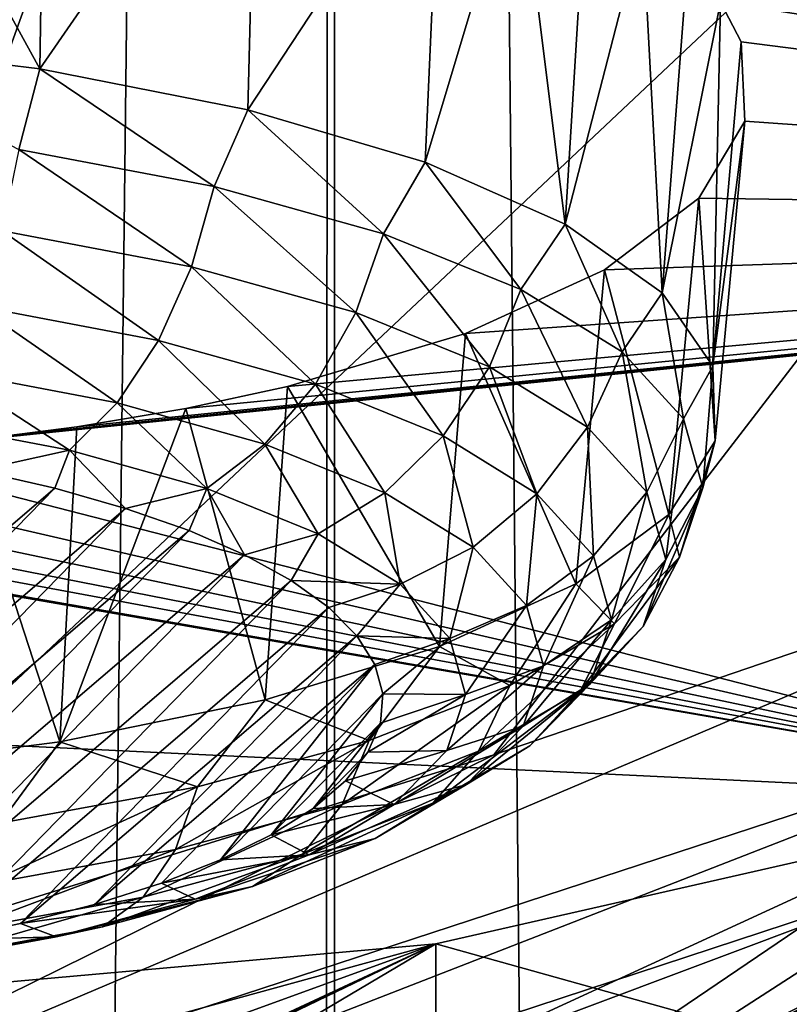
# Model space of a CAD drawing. Header units: millimetres. Extents: x -24 to 24, y 0 to 188.
# Tile 267 of 460: x 16.058 to 16.74, y 131.348 to 132.22. Entities that reach past the tile are written whole.
import ezdxf

# ---------------------------------------------------------------- set-up
doc = ezdxf.new("R2010")
doc.units = ezdxf.units.MM
doc.header["$LTSCALE"] = 58.620611
for name, color, linetype in [('194', 7, 'CONTINUOUS'), ('197', 7, 'CONTINUOUS'), ('214', 7, 'CONTINUOUS'), ('215', 7, 'CONTINUOUS'), ('216', 7, 'CONTINUOUS'), ('228', 7, 'CONTINUOUS'), ('239', 7, 'CONTINUOUS'), ('240', 7, 'CONTINUOUS'), ('245', 7, 'CONTINUOUS'), ('279', 7, 'CONTINUOUS'), ('31', 7, 'CONTINUOUS'), ('310', 7, 'CONTINUOUS'), ('311', 7, 'CONTINUOUS'), ('312', 7, 'CONTINUOUS'), ('348', 7, 'CONTINUOUS')]:
    doc.layers.add(name, color=color, linetype=linetype)

msp = doc.modelspace()

# ---------------------------------------------------------------- linework, layer by layer
at = {"layer": '194', "color": 7, "linetype": 'CONTINUOUS'}
for points in [[(16.25987, 132.78091, 216.97238), (17.77149, 133.25089, 218.46299), (15.7417, 131.34041, 218.72869), (16.25987, 132.78091, 216.97238)], [(15.7417, 131.34041, 218.72869), (17.77149, 133.25089, 218.46299), (16.47808, 131.56883, 219.45316), (15.7417, 131.34041, 218.72869)], [(16.47808, 131.56883, 219.45316), (17.77149, 133.25089, 218.46299), (17.17784, 131.80744, 220.20992), (16.47808, 131.56883, 219.45316)], [(14.61135, 132.35456, 215.62019), (16.25987, 132.78091, 216.97238), (14.16572, 130.91611, 217.38298), (14.61135, 132.35456, 215.62019)], [(14.16572, 130.91611, 217.38298), (16.25987, 132.78091, 216.97238), (14.97034, 131.12267, 218.03812), (14.16572, 130.91611, 217.38298)], [(14.97034, 131.12267, 218.03812), (16.25987, 132.78091, 216.97238), (15.7417, 131.34041, 218.72869), (14.97034, 131.12267, 218.03812)]]:
    msp.add_3dface(points, dxfattribs=at)
at = {"layer": '197', "color": 7, "linetype": 'CONTINUOUS'}
for points in [[(16.47808, 131.56883, 219.45316), (17.17784, 131.80744, 220.20992), (15.63813, 131.1543, 218.99411), (16.47808, 131.56883, 219.45316)], [(17.17784, 131.80744, 220.20992), (17.05851, 131.61898, 220.46789), (15.63813, 131.1543, 218.99411), (17.17784, 131.80744, 220.20992)], [(15.63813, 131.1543, 218.99411), (17.05851, 131.61898, 220.46789), (15.49394, 131.01029, 219.26314), (15.63813, 131.1543, 218.99411)], [(15.49394, 131.01029, 219.26314), (17.05851, 131.61898, 220.46789), (16.89367, 131.47017, 220.72169), (15.49394, 131.01029, 219.26314)], [(15.7417, 131.34041, 218.72869), (16.47808, 131.56883, 219.45316), (15.63813, 131.1543, 218.99411), (15.7417, 131.34041, 218.72869)]]:
    msp.add_3dface(points, dxfattribs=at)
at = {"layer": '214', "color": 7, "linetype": 'CONTINUOUS'}
for points in [[(17.62392, 131.65326, 226.25613), (17.15324, 131.51993, 225.83111), (16.6995, 131.15392, 224.67242), (17.62392, 131.65326, 226.25613)], [(17.15324, 131.51993, 225.83111), (16.17192, 131.02762, 224.2697), (16.6995, 131.15392, 224.67242), (17.15324, 131.51993, 225.83111)]]:
    msp.add_3dface(points, dxfattribs=at)
at = {"layer": '215', "color": 7, "linetype": 'CONTINUOUS'}
msp.add_3dface([(17.62392, 131.65326, 226.25613), (16.6995, 131.15392, 224.67242), (16.86096, 131.1965, 224.7697), (17.62392, 131.65326, 226.25613)], dxfattribs=at)
at = {"layer": '216', "color": 7, "linetype": 'CONTINUOUS'}
for points in [[(18.14307, 131.96766, 222.29954), (19.23101, 132.49834, 223.98265), (16.49409, 131.01294, 224.07643), (18.14307, 131.96766, 222.29954)], [(19.23101, 132.49834, 223.98265), (17.00234, 131.25458, 224.84281), (16.49409, 131.01294, 224.07643), (19.23101, 132.49834, 223.98265)], [(18.14307, 131.96766, 222.29954), (16.49409, 131.01294, 224.07643), (15.94819, 130.77903, 223.33456), (18.14307, 131.96766, 222.29954)], [(18.14307, 131.96766, 222.29954), (15.94819, 130.77903, 223.33456), (16.88059, 131.27473, 222.60117), (18.14307, 131.96766, 222.29954)], [(16.89367, 131.47017, 220.72169), (18.14307, 131.96766, 222.29954), (16.4269, 131.16923, 221.27957), (16.89367, 131.47017, 220.72169)], [(16.4269, 131.16923, 221.27957), (18.14307, 131.96766, 222.29954), (16.88059, 131.27473, 222.60117), (16.4269, 131.16923, 221.27957)], [(15.49394, 131.01029, 219.26314), (16.89367, 131.47017, 220.72169), (15.97642, 131.12612, 219.94789), (15.49394, 131.01029, 219.26314)], [(15.97642, 131.12612, 219.94789), (16.89367, 131.47017, 220.72169), (16.4269, 131.16923, 221.27957), (15.97642, 131.12612, 219.94789)]]:
    msp.add_3dface(points, dxfattribs=at)
at = {"layer": '228', "color": 7, "linetype": 'CONTINUOUS'}
for points in [[(16.17206, 131.05259, 224.26205), (17.15324, 131.51993, 225.83111), (17.15334, 131.54489, 225.82343), (16.17206, 131.05259, 224.26205)], [(16.17192, 131.02762, 224.2697), (17.15324, 131.51993, 225.83111), (16.17206, 131.05259, 224.26205), (16.17192, 131.02762, 224.2697)]]:
    msp.add_3dface(points, dxfattribs=at)
at = {"layer": '239', "color": 7, "linetype": 'CONTINUOUS'}
for points in [[(16.88059, 131.50463, 222.52869), (15.81484, 130.78296, 222.27389), (15.62601, 130.92708, 222.14299), (16.88059, 131.50463, 222.52869)], [(16.88059, 131.27473, 222.60117), (15.81484, 130.78296, 222.27389), (16.88059, 131.50463, 222.52869), (16.88059, 131.27473, 222.60117)]]:
    msp.add_3dface(points, dxfattribs=at)
at = {"layer": '240', "color": 7, "linetype": 'CONTINUOUS'}
for points in [[(16.88059, 131.27473, 222.60117), (16.88059, 131.50463, 222.52869), (16.4267, 131.40152, 221.20575), (16.88059, 131.27473, 222.60117)], [(15.97642, 131.36143, 219.87369), (16.4269, 131.16923, 221.27957), (16.4267, 131.40152, 221.20575), (15.97642, 131.36143, 219.87369)], [(16.4269, 131.16923, 221.27957), (16.88059, 131.27473, 222.60117), (16.4267, 131.40152, 221.20575), (16.4269, 131.16923, 221.27957)], [(15.97642, 131.12612, 219.94789), (16.4269, 131.16923, 221.27957), (15.97642, 131.36143, 219.87369), (15.97642, 131.12612, 219.94789)]]:
    msp.add_3dface(points, dxfattribs=at)
at = {"layer": '245', "color": 7, "linetype": 'CONTINUOUS'}
for points in [[(16.88059, 131.50463, 222.52869), (15.62601, 130.92708, 222.14299), (16.4267, 131.40152, 221.20575), (16.88059, 131.50463, 222.52869)], [(14.37476, 130.41376, 221.73855), (14.59487, 130.53052, 221.48651), (16.4267, 131.40152, 221.20575), (14.37476, 130.41376, 221.73855)], [(15.62601, 130.92708, 222.14299), (14.37476, 130.41376, 221.73855), (16.4267, 131.40152, 221.20575), (15.62601, 130.92708, 222.14299)], [(14.59487, 130.53052, 221.48651), (14.81357, 130.65064, 221.23481), (16.4267, 131.40152, 221.20575), (14.59487, 130.53052, 221.48651)], [(16.4267, 131.40152, 221.20575), (14.81357, 130.65064, 221.23481), (15.53761, 131.07851, 220.39196), (16.4267, 131.40152, 221.20575)], [(16.4267, 131.40152, 221.20575), (15.53761, 131.07851, 220.39196), (15.75785, 131.21821, 220.13257), (16.4267, 131.40152, 221.20575)], [(15.97642, 131.36143, 219.87369), (16.4267, 131.40152, 221.20575), (15.75785, 131.21821, 220.13257), (15.97642, 131.36143, 219.87369)]]:
    msp.add_3dface(points, dxfattribs=at)
at = {"layer": '279', "color": 7, "linetype": 'CONTINUOUS'}
for points in [[(17.92328, 132.04397, 227.49545), (18.56465, 132.583, 229.20502), (16.67907, 132.23577, 228.02648), (17.92328, 132.04397, 227.49545)], [(16.69741, 132.20055, 227.92031), (17.92328, 132.04397, 227.49545), (16.67907, 132.23577, 228.02648), (16.69741, 132.20055, 227.92031)], [(16.7008, 132.13016, 227.70518), (17.92328, 132.04397, 227.49545), (16.69741, 132.20055, 227.92031), (16.7008, 132.13016, 227.70518)], [(16.65988, 132.06197, 227.49329), (17.92328, 132.04397, 227.49545), (16.7008, 132.13016, 227.70518), (16.65988, 132.06197, 227.49329)], [(16.57625, 131.99848, 227.29281), (17.92328, 132.04397, 227.49545), (16.65988, 132.06197, 227.49329), (16.57625, 131.99848, 227.29281)], [(17.10929, 131.52644, 225.85405), (17.92328, 132.04397, 227.49545), (15.9005, 131.83671, 226.74662), (17.10929, 131.52644, 225.85405)], [(15.9005, 131.83671, 226.74662), (17.92328, 132.04397, 227.49545), (16.00678, 131.84639, 226.78503), (15.9005, 131.83671, 226.74662)], [(16.00678, 131.84639, 226.78503), (17.92328, 132.04397, 227.49545), (16.10864, 131.85947, 226.83309), (16.00678, 131.84639, 226.78503)], [(16.10864, 131.85947, 226.83309), (17.92328, 132.04397, 227.49545), (16.20509, 131.87578, 226.89035), (16.10864, 131.85947, 226.83309)], [(16.20509, 131.87578, 226.89035), (17.92328, 132.04397, 227.49545), (16.29523, 131.89514, 226.95627), (16.20509, 131.87578, 226.89035)], [(16.29523, 131.89514, 226.95627), (17.92328, 132.04397, 227.49545), (16.45313, 131.94213, 227.1115), (16.29523, 131.89514, 226.95627)], [(16.45313, 131.94213, 227.1115), (17.92328, 132.04397, 227.49545), (16.57625, 131.99848, 227.29281), (16.45313, 131.94213, 227.1115)], [(13.85334, 131.68274, 226.05645), (17.10929, 131.52644, 225.85405), (15.02479, 131.88771, 226.8074), (13.85334, 131.68274, 226.05645)], [(15.02479, 131.88771, 226.8074), (17.10929, 131.52644, 225.85405), (15.23027, 131.85429, 226.73239), (15.02479, 131.88771, 226.8074)], [(15.23027, 131.85429, 226.73239), (17.10929, 131.52644, 225.85405), (15.45216, 131.83388, 226.69547), (15.23027, 131.85429, 226.73239)], [(15.79085, 131.83054, 226.71825), (17.10929, 131.52644, 225.85405), (15.9005, 131.83671, 226.74662), (15.79085, 131.83054, 226.71825)], [(15.45216, 131.83388, 226.69547), (17.10929, 131.52644, 225.85405), (15.5656, 131.82909, 226.69255), (15.45216, 131.83388, 226.69547)], [(15.5656, 131.82909, 226.69255), (17.10929, 131.52644, 225.85405), (15.67886, 131.82798, 226.70017), (15.5656, 131.82909, 226.69255)], [(15.67886, 131.82798, 226.70017), (17.10929, 131.52644, 225.85405), (15.79085, 131.83054, 226.71825), (15.67886, 131.82798, 226.70017)], [(16.13055, 131.03541, 224.29669), (13.85334, 131.68274, 226.05645), (13.35176, 131.3014, 224.89701), (16.13055, 131.03541, 224.29669)], [(17.10929, 131.52644, 225.85405), (13.85334, 131.68274, 226.05645), (16.13055, 131.03541, 224.29669), (17.10929, 131.52644, 225.85405)]]:
    msp.add_3dface(points, dxfattribs=at)
at = {"layer": '31', "color": 7, "linetype": 'CONTINUOUS'}
for points in [[(15.86245, 123.33355, 18.34245), (16.32657, 123.17804, 17.93058), (14.61389, 148, 19.35192), (15.86245, 123.33355, 18.34245)], [(14.61389, 148, 19.35192), (16.32657, 123.17804, 17.93058), (16.33712, 148, 17.92097), (14.61389, 148, 19.35192)], [(16.33712, 0.5, -17.92097), (14.61389, 0.5, -19.35192), (16.33712, 148, -17.92097), (16.33712, 0.5, -17.92097)], [(16.33712, 148, -17.92097), (14.61389, 0.5, -19.35192), (14.61389, 148, -19.35192), (16.33712, 148, -17.92097)], [(16.32657, 123.17804, 17.93058), (16.5818, 123.08029, 17.69481), (16.33712, 148, 17.92097), (16.32657, 123.17804, 17.93058)], [(17.73187, 122.485, 16.54217), (17.87573, 122.38839, 16.38661), (16.33712, 148, 17.92097), (17.73187, 122.485, 16.54217)], [(16.33712, 148, 17.92097), (17.87573, 122.38839, 16.38661), (17.92097, 148, 16.33712), (16.33712, 148, 17.92097)], [(17.16771, 122.81309, 17.12694), (17.18595, 122.80367, 17.10864), (16.33712, 148, 17.92097), (17.16771, 122.81309, 17.12694)], [(16.5818, 123.08029, 17.69481), (17.16771, 122.81309, 17.12694), (16.33712, 148, 17.92097), (16.5818, 123.08029, 17.69481)], [(17.18595, 122.80367, 17.10864), (17.73187, 122.485, 16.54217), (16.33712, 148, 17.92097), (17.18595, 122.80367, 17.10864)], [(17.92097, 0.5, -16.33712), (16.33712, 0.5, -17.92097), (17.92097, 148, -16.33712), (17.92097, 0.5, -16.33712)], [(17.92097, 148, -16.33712), (16.33712, 0.5, -17.92097), (16.33712, 148, -17.92097), (17.92097, 148, -16.33712)]]:
    msp.add_3dface(points, dxfattribs=at)
at = {"layer": '310', "color": 7, "linetype": 'CONTINUOUS'}
for points in [[(16.0759, 132.17659, 228.83438), (15.87994, 132.53316, 228.83829), (15.87159, 132.2014, 228.91306), (16.0759, 132.17659, 228.83438)], [(16.08078, 132.49964, 228.76389), (15.87994, 132.53316, 228.83829), (16.0759, 132.17659, 228.83438), (16.08078, 132.49964, 228.76389)], [(16.26812, 132.45475, 228.651), (16.08078, 132.49964, 228.76389), (16.0759, 132.17659, 228.83438), (16.26812, 132.45475, 228.651)], [(16.26018, 132.14027, 228.7192), (16.26812, 132.45475, 228.651), (16.0759, 132.17659, 228.83438), (16.26018, 132.14027, 228.7192)], [(16.43098, 132.39996, 228.50298), (16.26812, 132.45475, 228.651), (16.26018, 132.14027, 228.7192), (16.43098, 132.39996, 228.50298)], [(16.41737, 132.09384, 228.57194), (16.43098, 132.39996, 228.50298), (16.26018, 132.14027, 228.7192), (16.41737, 132.09384, 228.57194)], [(16.50002, 132.36969, 228.41812), (16.43098, 132.39996, 228.50298), (16.41737, 132.09384, 228.57194), (16.50002, 132.36969, 228.41812)], [(16.54141, 132.03908, 228.39827), (16.50002, 132.36969, 228.41812), (16.41737, 132.09384, 228.57194), (16.54141, 132.03908, 228.39827)], [(16.55988, 132.33785, 228.32713), (16.50002, 132.36969, 228.41812), (16.54141, 132.03908, 228.39827), (16.55988, 132.33785, 228.32713)], [(16.60998, 132.30473, 228.2309), (16.55988, 132.33785, 228.32713), (16.54141, 132.03908, 228.39827), (16.60998, 132.30473, 228.2309)], [(16.62754, 131.9781, 228.20485), (16.60998, 132.30473, 228.2309), (16.54141, 132.03908, 228.39827), (16.62754, 131.9781, 228.20485)], [(16.64984, 132.2706, 228.13034), (16.60998, 132.30473, 228.2309), (16.62754, 131.9781, 228.20485), (16.64984, 132.2706, 228.13034)], [(16.67907, 132.23577, 228.02648), (16.64984, 132.2706, 228.13034), (16.62754, 131.9781, 228.20485), (16.67907, 132.23577, 228.02648)], [(16.67245, 131.91324, 227.99913), (16.67907, 132.23577, 228.02648), (16.62754, 131.9781, 228.20485), (16.67245, 131.91324, 227.99913)], [(16.69741, 132.20055, 227.92031), (16.67907, 132.23577, 228.02648), (16.67245, 131.91324, 227.99913), (16.69741, 132.20055, 227.92031)], [(16.7008, 132.13016, 227.70518), (16.69741, 132.20055, 227.92031), (16.67245, 131.91324, 227.99913), (16.7008, 132.13016, 227.70518)], [(16.65988, 132.06197, 227.49329), (16.7008, 132.13016, 227.70518), (16.67442, 131.84698, 227.789), (16.65988, 132.06197, 227.49329)], [(16.67442, 131.84698, 227.789), (16.7008, 132.13016, 227.70518), (16.67245, 131.91324, 227.99913), (16.67442, 131.84698, 227.789)], [(16.57625, 131.99848, 227.29281), (16.65988, 132.06197, 227.49329), (16.63336, 131.78189, 227.58254), (16.57625, 131.99848, 227.29281)], [(16.63336, 131.78189, 227.58254), (16.65988, 132.06197, 227.49329), (16.67442, 131.84698, 227.789), (16.63336, 131.78189, 227.58254)], [(16.45313, 131.94213, 227.1115), (16.57625, 131.99848, 227.29281), (16.55087, 131.72045, 227.38769), (16.45313, 131.94213, 227.1115)], [(16.55087, 131.72045, 227.38769), (16.57625, 131.99848, 227.29281), (16.63336, 131.78189, 227.58254), (16.55087, 131.72045, 227.38769)], [(16.29523, 131.89514, 226.95627), (16.45313, 131.94213, 227.1115), (16.43009, 131.66503, 227.21194), (16.29523, 131.89514, 226.95627)], [(16.43009, 131.66503, 227.21194), (16.45313, 131.94213, 227.1115), (16.55087, 131.72045, 227.38769), (16.43009, 131.66503, 227.21194)], [(16.20509, 131.87578, 226.89035), (16.29523, 131.89514, 226.95627), (16.27569, 131.61777, 227.06203), (16.20509, 131.87578, 226.89035)], [(16.27569, 131.61777, 227.06203), (16.29523, 131.89514, 226.95627), (16.43009, 131.66503, 227.21194), (16.27569, 131.61777, 227.06203)], [(16.10864, 131.85947, 226.83309), (16.20509, 131.87578, 226.89035), (16.09359, 131.58047, 226.94373), (16.10864, 131.85947, 226.83309)], [(16.09359, 131.58047, 226.94373), (16.20509, 131.87578, 226.89035), (16.27569, 131.61777, 227.06203), (16.09359, 131.58047, 226.94373)], [(16.00678, 131.84639, 226.78503), (16.10864, 131.85947, 226.83309), (16.09359, 131.58047, 226.94373), (16.00678, 131.84639, 226.78503)], [(15.89079, 131.55457, 226.86158), (16.00678, 131.84639, 226.78503), (16.09359, 131.58047, 226.94373), (15.89079, 131.55457, 226.86158)]]:
    msp.add_3dface(points, dxfattribs=at)
at = {"layer": '311', "color": 7, "linetype": 'CONTINUOUS'}
for points in [[(16.0759, 132.17659, 228.83438), (15.87159, 132.2014, 228.91306), (16.05734, 132.10523, 228.84865), (16.0759, 132.17659, 228.83438)], [(16.23034, 132.07241, 228.74456), (16.0759, 132.17659, 228.83438), (16.05734, 132.10523, 228.84865), (16.23034, 132.07241, 228.74456)], [(16.26018, 132.14027, 228.7192), (16.0759, 132.17659, 228.83438), (16.23034, 132.07241, 228.74456), (16.26018, 132.14027, 228.7192)], [(16.38035, 132.03059, 228.61192), (16.26018, 132.14027, 228.7192), (16.23034, 132.07241, 228.74456), (16.38035, 132.03059, 228.61192)], [(16.41737, 132.09384, 228.57194), (16.26018, 132.14027, 228.7192), (16.38035, 132.03059, 228.61192), (16.41737, 132.09384, 228.57194)], [(16.21038, 132.00125, 228.73975), (16.05734, 132.10523, 228.84865), (16.04249, 132.0331, 228.84076), (16.21038, 132.00125, 228.73975)], [(16.23034, 132.07241, 228.74456), (16.05734, 132.10523, 228.84865), (16.21038, 132.00125, 228.73975), (16.23034, 132.07241, 228.74456)], [(16.50224, 131.98119, 228.45526), (16.41737, 132.09384, 228.57194), (16.38035, 132.03059, 228.61192), (16.50224, 131.98119, 228.45526)], [(16.54141, 132.03908, 228.39827), (16.41737, 132.09384, 228.57194), (16.50224, 131.98119, 228.45526), (16.54141, 132.03908, 228.39827)], [(16.35595, 131.96067, 228.61104), (16.23034, 132.07241, 228.74456), (16.21038, 132.00125, 228.73975), (16.35595, 131.96067, 228.61104)], [(16.38035, 132.03059, 228.61192), (16.23034, 132.07241, 228.74456), (16.35595, 131.96067, 228.61104), (16.38035, 132.03059, 228.61192)], [(16.59188, 131.9259, 228.2799), (16.54141, 132.03908, 228.39827), (16.50224, 131.98119, 228.45526), (16.59188, 131.9259, 228.2799)], [(16.62754, 131.9781, 228.20485), (16.54141, 132.03908, 228.39827), (16.59188, 131.9259, 228.2799), (16.62754, 131.9781, 228.20485)], [(16.18111, 131.93604, 228.72037), (16.04249, 132.0331, 228.84076), (16.02071, 131.96646, 228.81688), (16.18111, 131.93604, 228.72037)], [(16.21038, 132.00125, 228.73975), (16.04249, 132.0331, 228.84076), (16.18111, 131.93604, 228.72037), (16.21038, 132.00125, 228.73975)], [(16.47424, 131.91273, 228.459), (16.38035, 132.03059, 228.61192), (16.35595, 131.96067, 228.61104), (16.47424, 131.91273, 228.459)], [(16.50224, 131.98119, 228.45526), (16.38035, 132.03059, 228.61192), (16.47424, 131.91273, 228.459), (16.50224, 131.98119, 228.45526)], [(16.32018, 131.89727, 228.59741), (16.21038, 132.00125, 228.73975), (16.18111, 131.93604, 228.72037), (16.32018, 131.89727, 228.59741)], [(16.35595, 131.96067, 228.61104), (16.21038, 132.00125, 228.73975), (16.32018, 131.89727, 228.59741), (16.35595, 131.96067, 228.61104)], [(16.56123, 131.85907, 228.28883), (16.50224, 131.98119, 228.45526), (16.47424, 131.91273, 228.459), (16.56123, 131.85907, 228.28883)], [(16.59188, 131.9259, 228.2799), (16.50224, 131.98119, 228.45526), (16.56123, 131.85907, 228.28883), (16.59188, 131.9259, 228.2799)], [(16.6462, 131.8666, 228.09182), (16.62754, 131.9781, 228.20485), (16.59188, 131.9259, 228.2799), (16.6462, 131.8666, 228.09182)], [(16.67245, 131.91324, 227.99913), (16.62754, 131.9781, 228.20485), (16.6462, 131.8666, 228.09182), (16.67245, 131.91324, 227.99913)], [(16.14432, 131.88074, 228.68761), (16.02071, 131.96646, 228.81688), (15.99335, 131.90938, 228.77844), (16.14432, 131.88074, 228.68761)], [(16.18111, 131.93604, 228.72037), (16.02071, 131.96646, 228.81688), (16.14432, 131.88074, 228.68761), (16.18111, 131.93604, 228.72037)], [(16.43319, 131.85147, 228.45216), (16.35595, 131.96067, 228.61104), (16.32018, 131.89727, 228.59741), (16.43319, 131.85147, 228.45216)], [(16.47424, 131.91273, 228.459), (16.35595, 131.96067, 228.61104), (16.43319, 131.85147, 228.45216), (16.47424, 131.91273, 228.459)], [(16.27521, 131.84425, 228.57186), (16.18111, 131.93604, 228.72037), (16.14432, 131.88074, 228.68761), (16.27521, 131.84425, 228.57186)], [(16.32018, 131.89727, 228.59741), (16.18111, 131.93604, 228.72037), (16.27521, 131.84425, 228.57186), (16.32018, 131.89727, 228.59741)], [(16.61395, 131.80153, 228.10631), (16.59188, 131.9259, 228.2799), (16.56123, 131.85907, 228.28883), (16.61395, 131.80153, 228.10631)], [(16.6462, 131.8666, 228.09182), (16.59188, 131.9259, 228.2799), (16.61395, 131.80153, 228.10631), (16.6462, 131.8666, 228.09182)], [(16.51629, 131.80021, 228.28959), (16.47424, 131.91273, 228.459), (16.43319, 131.85147, 228.45216), (16.51629, 131.80021, 228.28959)], [(16.56123, 131.85907, 228.28883), (16.47424, 131.91273, 228.459), (16.51629, 131.80021, 228.28959), (16.56123, 131.85907, 228.28883)], [(16.66336, 131.80531, 227.89742), (16.67245, 131.91324, 227.99913), (16.6462, 131.8666, 228.09182), (16.66336, 131.80531, 227.89742)], [(16.67442, 131.84698, 227.789), (16.67245, 131.91324, 227.99913), (16.66336, 131.80531, 227.89742), (16.67442, 131.84698, 227.789)], [(15.96205, 131.86533, 228.72779), (16.10224, 131.83873, 228.64344), (15.99335, 131.90938, 228.77844), (15.96205, 131.86533, 228.72779)], [(16.10224, 131.83873, 228.64344), (16.14432, 131.88074, 228.68761), (15.99335, 131.90938, 228.77844), (16.10224, 131.83873, 228.64344)], [(16.38158, 131.80114, 228.43515), (16.32018, 131.89727, 228.59741), (16.27521, 131.84425, 228.57186), (16.38158, 131.80114, 228.43515)], [(16.43319, 131.85147, 228.45216), (16.32018, 131.89727, 228.59741), (16.38158, 131.80114, 228.43515), (16.43319, 131.85147, 228.45216)], [(16.10224, 131.83873, 228.64344), (16.2238, 131.80485, 228.53596), (16.14432, 131.88074, 228.68761), (16.10224, 131.83873, 228.64344)], [(16.2238, 131.80485, 228.53596), (16.27521, 131.84425, 228.57186), (16.14432, 131.88074, 228.68761), (16.2238, 131.80485, 228.53596)], [(15.96205, 131.86533, 228.72779), (16.02033, 131.82081, 228.61668), (16.10224, 131.83873, 228.64344), (15.96205, 131.86533, 228.72779)], [(16.6306, 131.74204, 227.91765), (16.6462, 131.8666, 228.09182), (16.61395, 131.80153, 228.10631), (16.6306, 131.74204, 227.91765)], [(16.66336, 131.80531, 227.89742), (16.6462, 131.8666, 228.09182), (16.6306, 131.74204, 227.91765), (16.66336, 131.80531, 227.89742)], [(16.4598, 131.7529, 228.28213), (16.43319, 131.85147, 228.45216), (16.38158, 131.80114, 228.43515), (16.4598, 131.7529, 228.28213)], [(16.51629, 131.80021, 228.28959), (16.43319, 131.85147, 228.45216), (16.4598, 131.7529, 228.28213), (16.51629, 131.80021, 228.28959)], [(16.56665, 131.74523, 228.11522), (16.56123, 131.85907, 228.28883), (16.51629, 131.80021, 228.28959), (16.56665, 131.74523, 228.11522)], [(16.61395, 131.80153, 228.10631), (16.56123, 131.85907, 228.28883), (16.56665, 131.74523, 228.11522), (16.61395, 131.80153, 228.10631)], [(16.2238, 131.80485, 228.53596), (16.32257, 131.76482, 228.40901), (16.27521, 131.84425, 228.57186), (16.2238, 131.80485, 228.53596)], [(16.32257, 131.76482, 228.40901), (16.38158, 131.80114, 228.43515), (16.27521, 131.84425, 228.57186), (16.32257, 131.76482, 228.40901)], [(16.63336, 131.78189, 227.58254), (16.67442, 131.84698, 227.789), (16.64278, 131.74411, 227.70332), (16.63336, 131.78189, 227.58254)], [(16.64278, 131.74411, 227.70332), (16.67442, 131.84698, 227.789), (16.66336, 131.80531, 227.89742), (16.64278, 131.74411, 227.70332)], [(16.02033, 131.82081, 228.61668), (16.089, 131.80505, 228.56672), (16.10224, 131.83873, 228.64344), (16.02033, 131.82081, 228.61668)], [(16.089, 131.80505, 228.56672), (16.15184, 131.78722, 228.51017), (16.10224, 131.83873, 228.64344), (16.089, 131.80505, 228.56672)], [(16.10224, 131.83873, 228.64344), (16.15184, 131.78722, 228.51017), (16.2238, 131.80485, 228.53596), (16.10224, 131.83873, 228.64344)], [(16.15184, 131.78722, 228.51017), (16.20814, 131.76751, 228.44766), (16.2238, 131.80485, 228.53596), (16.15184, 131.78722, 228.51017)], [(16.20814, 131.76751, 228.44766), (16.25727, 131.74614, 228.37988), (16.2238, 131.80485, 228.53596), (16.20814, 131.76751, 228.44766)], [(16.2238, 131.80485, 228.53596), (16.25727, 131.74614, 228.37988), (16.32257, 131.76482, 228.40901), (16.2238, 131.80485, 228.53596)], [(16.32257, 131.76482, 228.40901), (16.39521, 131.72001, 228.26691), (16.38158, 131.80114, 228.43515), (16.32257, 131.76482, 228.40901)], [(16.39521, 131.72001, 228.26691), (16.4598, 131.7529, 228.28213), (16.38158, 131.80114, 228.43515), (16.39521, 131.72001, 228.26691)], [(16.50721, 131.70115, 228.11801), (16.51629, 131.80021, 228.28959), (16.4598, 131.7529, 228.28213), (16.50721, 131.70115, 228.11801)], [(16.56665, 131.74523, 228.11522), (16.51629, 131.80021, 228.28959), (16.50721, 131.70115, 228.11801), (16.56665, 131.74523, 228.11522)], [(16.58256, 131.68841, 227.93499), (16.61395, 131.80153, 228.10631), (16.56665, 131.74523, 228.11522), (16.58256, 131.68841, 227.93499)], [(16.6306, 131.74204, 227.91765), (16.61395, 131.80153, 228.10631), (16.58256, 131.68841, 227.93499), (16.6306, 131.74204, 227.91765)], [(16.64278, 131.74411, 227.70332), (16.66336, 131.80531, 227.89742), (16.61063, 131.68265, 227.7293), (16.64278, 131.74411, 227.70332)], [(16.61063, 131.68265, 227.7293), (16.66336, 131.80531, 227.89742), (16.6306, 131.74204, 227.91765), (16.61063, 131.68265, 227.7293)], [(16.55087, 131.72045, 227.38769), (16.63336, 131.78189, 227.58254), (16.58515, 131.68509, 227.51614), (16.55087, 131.72045, 227.38769)], [(16.58515, 131.68509, 227.51614), (16.63336, 131.78189, 227.58254), (16.64278, 131.74411, 227.70332), (16.58515, 131.68509, 227.51614)], [(16.25727, 131.74614, 228.37988), (16.2987, 131.72334, 228.30757), (16.32257, 131.76482, 228.40901), (16.25727, 131.74614, 228.37988)], [(16.32257, 131.76482, 228.40901), (16.2987, 131.72334, 228.30757), (16.39521, 131.72001, 228.26691), (16.32257, 131.76482, 228.40901)], [(16.39521, 131.72001, 228.26691), (16.43923, 131.67196, 228.1145), (16.4598, 131.7529, 228.28213), (16.39521, 131.72001, 228.26691)], [(16.43923, 131.67196, 228.1145), (16.50721, 131.70115, 228.11801), (16.4598, 131.7529, 228.28213), (16.43923, 131.67196, 228.1145)], [(16.52218, 131.64766, 227.94837), (16.56665, 131.74523, 228.11522), (16.50721, 131.70115, 228.11801), (16.52218, 131.64766, 227.94837)], [(16.58256, 131.68841, 227.93499), (16.56665, 131.74523, 228.11522), (16.52218, 131.64766, 227.94837), (16.58256, 131.68841, 227.93499)], [(16.58515, 131.68509, 227.51614), (16.64278, 131.74411, 227.70332), (16.5547, 131.62538, 227.54765), (16.58515, 131.68509, 227.51614)], [(16.5547, 131.62538, 227.54765), (16.64278, 131.74411, 227.70332), (16.61063, 131.68265, 227.7293), (16.5547, 131.62538, 227.54765)], [(16.61063, 131.68265, 227.7293), (16.6306, 131.74204, 227.91765), (16.56348, 131.63167, 227.75504), (16.61063, 131.68265, 227.7293)], [(16.56348, 131.63167, 227.75504), (16.6306, 131.74204, 227.91765), (16.58256, 131.68841, 227.93499), (16.56348, 131.63167, 227.75504)], [(16.2987, 131.72334, 228.30757), (16.33198, 131.69937, 228.23153), (16.39521, 131.72001, 228.26691), (16.2987, 131.72334, 228.30757)], [(16.33198, 131.69937, 228.23153), (16.35673, 131.67448, 228.15259), (16.39521, 131.72001, 228.26691), (16.33198, 131.69937, 228.23153)], [(16.39521, 131.72001, 228.26691), (16.35673, 131.67448, 228.15259), (16.43923, 131.67196, 228.1145), (16.39521, 131.72001, 228.26691)], [(16.43009, 131.66503, 227.21194), (16.55087, 131.72045, 227.38769), (16.49244, 131.63026, 227.34224), (16.43009, 131.66503, 227.21194)], [(16.49244, 131.63026, 227.34224), (16.55087, 131.72045, 227.38769), (16.58515, 131.68509, 227.51614), (16.49244, 131.63026, 227.34224)], [(16.43923, 131.67196, 228.1145), (16.45314, 131.62229, 227.95698), (16.50721, 131.70115, 228.11801), (16.43923, 131.67196, 228.1145)], [(16.45314, 131.62229, 227.95698), (16.52218, 131.64766, 227.94837), (16.50721, 131.70115, 228.11801), (16.45314, 131.62229, 227.95698)], [(16.56348, 131.63167, 227.75504), (16.58256, 131.68841, 227.93499), (16.50422, 131.59426, 227.779), (16.56348, 131.63167, 227.75504)], [(16.50422, 131.59426, 227.779), (16.58256, 131.68841, 227.93499), (16.52218, 131.64766, 227.94837), (16.50422, 131.59426, 227.779)], [(16.49244, 131.63026, 227.34224), (16.58515, 131.68509, 227.51614), (16.46473, 131.57217, 227.37889), (16.49244, 131.63026, 227.34224)], [(16.46473, 131.57217, 227.37889), (16.58515, 131.68509, 227.51614), (16.5547, 131.62538, 227.54765), (16.46473, 131.57217, 227.37889)], [(16.5547, 131.62538, 227.54765), (16.61063, 131.68265, 227.7293), (16.51005, 131.57695, 227.5815), (16.5547, 131.62538, 227.54765)], [(16.51005, 131.57695, 227.5815), (16.61063, 131.68265, 227.7293), (16.56348, 131.63167, 227.75504), (16.51005, 131.57695, 227.5815)], [(16.35673, 131.67448, 228.15259), (16.3727, 131.64894, 228.07159), (16.43923, 131.67196, 228.1145), (16.35673, 131.67448, 228.15259)], [(16.3727, 131.64894, 228.07159), (16.37969, 131.62305, 227.98947), (16.43923, 131.67196, 228.1145), (16.3727, 131.64894, 228.07159)], [(16.43923, 131.67196, 228.1145), (16.37969, 131.62305, 227.98947), (16.45314, 131.62229, 227.95698), (16.43923, 131.67196, 228.1145)], [(16.27569, 131.61777, 227.06203), (16.43009, 131.66503, 227.21194), (16.3678, 131.58149, 227.18755), (16.27569, 131.61777, 227.06203)], [(16.3678, 131.58149, 227.18755), (16.43009, 131.66503, 227.21194), (16.49244, 131.63026, 227.34224), (16.3678, 131.58149, 227.18755)], [(16.45314, 131.62229, 227.95698), (16.43646, 131.5727, 227.79969), (16.52218, 131.64766, 227.94837), (16.45314, 131.62229, 227.95698)], [(16.43646, 131.5727, 227.79969), (16.50422, 131.59426, 227.779), (16.52218, 131.64766, 227.94837), (16.43646, 131.5727, 227.79969)], [(16.3678, 131.58149, 227.18755), (16.49244, 131.63026, 227.34224), (16.34377, 131.52484, 227.22877), (16.3678, 131.58149, 227.18755)], [(16.34377, 131.52484, 227.22877), (16.49244, 131.63026, 227.34224), (16.46473, 131.57217, 227.37889), (16.34377, 131.52484, 227.22877)], [(16.46473, 131.57217, 227.37889), (16.5547, 131.62538, 227.54765), (16.4241, 131.52612, 227.42028), (16.46473, 131.57217, 227.37889)], [(16.4241, 131.52612, 227.42028), (16.5547, 131.62538, 227.54765), (16.51005, 131.57695, 227.5815), (16.4241, 131.52612, 227.42028)], [(16.51005, 131.57695, 227.5815), (16.56348, 131.63167, 227.75504), (16.45393, 131.54276, 227.61565), (16.51005, 131.57695, 227.5815)], [(16.45393, 131.54276, 227.61565), (16.56348, 131.63167, 227.75504), (16.50422, 131.59426, 227.779), (16.45393, 131.54276, 227.61565)], [(16.09359, 131.58047, 226.94373), (16.27569, 131.61777, 227.06203), (16.21548, 131.54043, 227.05734), (16.09359, 131.58047, 226.94373)], [(16.21548, 131.54043, 227.05734), (16.27569, 131.61777, 227.06203), (16.3678, 131.58149, 227.18755), (16.21548, 131.54043, 227.05734)], [(16.37765, 131.59707, 227.90709), (16.36658, 131.5713, 227.82536), (16.45314, 131.62229, 227.95698), (16.37765, 131.59707, 227.90709)], [(16.45314, 131.62229, 227.95698), (16.36658, 131.5713, 227.82536), (16.43646, 131.5727, 227.79969), (16.45314, 131.62229, 227.95698)], [(16.37969, 131.62305, 227.98947), (16.37765, 131.59707, 227.90709), (16.45314, 131.62229, 227.95698), (16.37969, 131.62305, 227.98947)], [(16.43646, 131.5727, 227.79969), (16.38976, 131.52488, 227.64801), (16.50422, 131.59426, 227.779), (16.43646, 131.5727, 227.79969)], [(16.38976, 131.52488, 227.64801), (16.45393, 131.54276, 227.61565), (16.50422, 131.59426, 227.779), (16.38976, 131.52488, 227.64801)], [(16.21548, 131.54043, 227.05734), (16.3678, 131.58149, 227.18755), (16.19596, 131.485, 227.10241), (16.21548, 131.54043, 227.05734)], [(16.19596, 131.485, 227.10241), (16.3678, 131.58149, 227.18755), (16.34377, 131.52484, 227.22877), (16.19596, 131.485, 227.10241)], [(15.89079, 131.55457, 226.86158), (16.09359, 131.58047, 226.94373), (16.04067, 131.50849, 226.95604), (15.89079, 131.55457, 226.86158)], [(16.04067, 131.50849, 226.95604), (16.09359, 131.58047, 226.94373), (16.21548, 131.54043, 227.05734), (16.04067, 131.50849, 226.95604)], [(16.36658, 131.5713, 227.82536), (16.34661, 131.54603, 227.7452), (16.43646, 131.5727, 227.79969), (16.36658, 131.5713, 227.82536)], [(16.43646, 131.5727, 227.79969), (16.34661, 131.54603, 227.7452), (16.38976, 131.52488, 227.64801), (16.43646, 131.5727, 227.79969)], [(16.4241, 131.52612, 227.42028), (16.51005, 131.57695, 227.5815), (16.37303, 131.49491, 227.4639), (16.4241, 131.52612, 227.42028)], [(16.37303, 131.49491, 227.4639), (16.51005, 131.57695, 227.5815), (16.45393, 131.54276, 227.61565), (16.37303, 131.49491, 227.4639)], [(16.34377, 131.52484, 227.22877), (16.46473, 131.57217, 227.37889), (16.30855, 131.4809, 227.27687), (16.34377, 131.52484, 227.22877)], [(16.30855, 131.4809, 227.27687), (16.46473, 131.57217, 227.37889), (16.4241, 131.52612, 227.42028), (16.30855, 131.4809, 227.27687)], [(16.04067, 131.50849, 226.95604), (16.21548, 131.54043, 227.05734), (16.02631, 131.454, 227.0041), (16.04067, 131.50849, 226.95604)], [(16.02631, 131.454, 227.0041), (16.21548, 131.54043, 227.05734), (16.19596, 131.485, 227.10241), (16.02631, 131.454, 227.0041)], [(16.38976, 131.52488, 227.64801), (16.31463, 131.48044, 227.50709), (16.45393, 131.54276, 227.61565), (16.38976, 131.52488, 227.64801)], [(16.31463, 131.48044, 227.50709), (16.37303, 131.49491, 227.4639), (16.45393, 131.54276, 227.61565), (16.31463, 131.48044, 227.50709)], [(16.34661, 131.54603, 227.7452), (16.31796, 131.52152, 227.66746), (16.38976, 131.52488, 227.64801), (16.34661, 131.54603, 227.7452)], [(16.19596, 131.485, 227.10241), (16.34377, 131.52484, 227.22877), (16.16733, 131.44284, 227.15615), (16.19596, 131.485, 227.10241)], [(16.16733, 131.44284, 227.15615), (16.34377, 131.52484, 227.22877), (16.30855, 131.4809, 227.27687), (16.16733, 131.44284, 227.15615)], [(16.30855, 131.4809, 227.27687), (16.4241, 131.52612, 227.42028), (16.26427, 131.45235, 227.32892), (16.30855, 131.4809, 227.27687)], [(16.26427, 131.45235, 227.32892), (16.4241, 131.52612, 227.42028), (16.37303, 131.49491, 227.4639), (16.26427, 131.45235, 227.32892)], [(16.31796, 131.52152, 227.66746), (16.28094, 131.49804, 227.593), (16.38976, 131.52488, 227.64801), (16.31796, 131.52152, 227.66746)], [(16.38976, 131.52488, 227.64801), (16.28094, 131.49804, 227.593), (16.31463, 131.48044, 227.50709), (16.38976, 131.52488, 227.64801)], [(16.31463, 131.48044, 227.50709), (16.21363, 131.44092, 227.38174), (16.37303, 131.49491, 227.4639), (16.31463, 131.48044, 227.50709)], [(16.21363, 131.44092, 227.38174), (16.26427, 131.45235, 227.32892), (16.37303, 131.49491, 227.4639), (16.21363, 131.44092, 227.38174)], [(16.28094, 131.49804, 227.593), (16.23597, 131.47586, 227.52264), (16.31463, 131.48044, 227.50709), (16.28094, 131.49804, 227.593)], [(16.02631, 131.454, 227.0041), (16.19596, 131.485, 227.10241), (16.00526, 131.41323, 227.06223), (16.02631, 131.454, 227.0041)], [(16.00526, 131.41323, 227.06223), (16.19596, 131.485, 227.10241), (16.16733, 131.44284, 227.15615), (16.00526, 131.41323, 227.06223)], [(16.16733, 131.44284, 227.15615), (16.30855, 131.4809, 227.27687), (16.13135, 131.41652, 227.21529), (16.16733, 131.44284, 227.15615)], [(16.13135, 131.41652, 227.21529), (16.30855, 131.4809, 227.27687), (16.26427, 131.45235, 227.32892), (16.13135, 131.41652, 227.21529)], [(16.23597, 131.47586, 227.52264), (16.18353, 131.45521, 227.45716), (16.31463, 131.48044, 227.50709), (16.23597, 131.47586, 227.52264)], [(16.31463, 131.48044, 227.50709), (16.18353, 131.45521, 227.45716), (16.21363, 131.44092, 227.38174), (16.31463, 131.48044, 227.50709)], [(16.21363, 131.44092, 227.38174), (16.0902, 131.40765, 227.27623), (16.26427, 131.45235, 227.32892), (16.21363, 131.44092, 227.38174)], [(16.0902, 131.40765, 227.27623), (16.13135, 131.41652, 227.21529), (16.26427, 131.45235, 227.32892), (16.0902, 131.40765, 227.27623)], [(16.18353, 131.45521, 227.45716), (16.12419, 131.43632, 227.39726), (16.21363, 131.44092, 227.38174), (16.18353, 131.45521, 227.45716)], [(16.00526, 131.41323, 227.06223), (16.16733, 131.44284, 227.15615), (15.9788, 131.38865, 227.12689), (16.00526, 131.41323, 227.06223)], [(15.9788, 131.38865, 227.12689), (16.16733, 131.44284, 227.15615), (16.13135, 131.41652, 227.21529), (15.9788, 131.38865, 227.12689)], [(16.12419, 131.43632, 227.39726), (16.05861, 131.41941, 227.34361), (16.21363, 131.44092, 227.38174), (16.12419, 131.43632, 227.39726)], [(16.21363, 131.44092, 227.38174), (16.05861, 131.41941, 227.34361), (16.0902, 131.40765, 227.27623), (16.21363, 131.44092, 227.38174)], [(16.0902, 131.40765, 227.27623), (15.94854, 131.38177, 227.19414), (16.13135, 131.41652, 227.21529), (16.0902, 131.40765, 227.27623)], [(15.94854, 131.38177, 227.19414), (15.9788, 131.38865, 227.12689), (16.13135, 131.41652, 227.21529), (15.94854, 131.38177, 227.19414)], [(16.05861, 131.41941, 227.34361), (15.98751, 131.40465, 227.2968), (16.0902, 131.40765, 227.27623), (16.05861, 131.41941, 227.34361)], [(16.0902, 131.40765, 227.27623), (15.98751, 131.40465, 227.2968), (15.94854, 131.38177, 227.19414), (16.0902, 131.40765, 227.27623)]]:
    msp.add_3dface(points, dxfattribs=at)
at = {"layer": '312', "color": 7, "linetype": 'CONTINUOUS'}
for points in [[(15.5781, 131.36791, 227.18029), (16.089, 131.80505, 228.56672), (16.02033, 131.82081, 228.61668), (15.5781, 131.36791, 227.18029)], [(15.5781, 131.36791, 227.18029), (15.66419, 131.37, 227.18691), (16.089, 131.80505, 228.56672), (15.5781, 131.36791, 227.18029)], [(15.66419, 131.37, 227.18691), (16.15184, 131.78722, 228.51017), (16.089, 131.80505, 228.56672), (15.66419, 131.37, 227.18691)], [(15.66419, 131.37, 227.18691), (15.74911, 131.37478, 227.20208), (16.15184, 131.78722, 228.51017), (15.66419, 131.37, 227.18691)], [(15.74911, 131.37478, 227.20208), (16.20814, 131.76751, 228.44766), (16.15184, 131.78722, 228.51017), (15.74911, 131.37478, 227.20208)], [(15.74911, 131.37478, 227.20208), (15.83191, 131.38221, 227.22564), (16.20814, 131.76751, 228.44766), (15.74911, 131.37478, 227.20208)], [(15.83191, 131.38221, 227.22564), (16.25727, 131.74614, 228.37988), (16.20814, 131.76751, 228.44766), (15.83191, 131.38221, 227.22564)], [(15.83191, 131.38221, 227.22564), (15.91166, 131.3922, 227.25733), (16.25727, 131.74614, 228.37988), (15.83191, 131.38221, 227.22564)], [(15.91166, 131.3922, 227.25733), (16.2987, 131.72334, 228.30757), (16.25727, 131.74614, 228.37988), (15.91166, 131.3922, 227.25733)], [(15.91166, 131.3922, 227.25733), (15.98751, 131.40465, 227.2968), (16.2987, 131.72334, 228.30757), (15.91166, 131.3922, 227.25733)], [(15.98751, 131.40465, 227.2968), (16.33198, 131.69937, 228.23153), (16.2987, 131.72334, 228.30757), (15.98751, 131.40465, 227.2968)], [(15.98751, 131.40465, 227.2968), (16.05861, 131.41941, 227.34361), (16.33198, 131.69937, 228.23153), (15.98751, 131.40465, 227.2968)], [(16.05861, 131.41941, 227.34361), (16.35673, 131.67448, 228.15259), (16.33198, 131.69937, 228.23153), (16.05861, 131.41941, 227.34361)], [(16.05861, 131.41941, 227.34361), (16.12419, 131.43632, 227.39726), (16.35673, 131.67448, 228.15259), (16.05861, 131.41941, 227.34361)], [(16.12419, 131.43632, 227.39726), (16.3727, 131.64894, 228.07159), (16.35673, 131.67448, 228.15259), (16.12419, 131.43632, 227.39726)], [(16.12419, 131.43632, 227.39726), (16.18353, 131.45521, 227.45716), (16.3727, 131.64894, 228.07159), (16.12419, 131.43632, 227.39726)], [(16.18353, 131.45521, 227.45716), (16.23597, 131.47586, 227.52264), (16.3727, 131.64894, 228.07159), (16.18353, 131.45521, 227.45716)], [(16.23597, 131.47586, 227.52264), (16.37969, 131.62305, 227.98947), (16.3727, 131.64894, 228.07159), (16.23597, 131.47586, 227.52264)], [(16.23597, 131.47586, 227.52264), (16.28094, 131.49804, 227.593), (16.37969, 131.62305, 227.98947), (16.23597, 131.47586, 227.52264)], [(16.28094, 131.49804, 227.593), (16.37765, 131.59707, 227.90709), (16.37969, 131.62305, 227.98947), (16.28094, 131.49804, 227.593)], [(16.28094, 131.49804, 227.593), (16.31796, 131.52152, 227.66746), (16.37765, 131.59707, 227.90709), (16.28094, 131.49804, 227.593)], [(16.31796, 131.52152, 227.66746), (16.36658, 131.5713, 227.82536), (16.37765, 131.59707, 227.90709), (16.31796, 131.52152, 227.66746)], [(16.31796, 131.52152, 227.66746), (16.34661, 131.54603, 227.7452), (16.36658, 131.5713, 227.82536), (16.31796, 131.52152, 227.66746)]]:
    msp.add_3dface(points, dxfattribs=at)
at = {"layer": '348', "color": 7, "linetype": 'CONTINUOUS'}
for points in [[(16.17206, 131.05259, 224.26205), (17.15334, 131.54489, 225.82343), (16.13055, 131.03541, 224.29669), (16.17206, 131.05259, 224.26205)], [(17.15334, 131.54489, 225.82343), (17.10929, 131.52644, 225.85405), (16.13055, 131.03541, 224.29669), (17.15334, 131.54489, 225.82343)]]:
    msp.add_3dface(points, dxfattribs=at)

doc.saveas('drawing.dxf')
